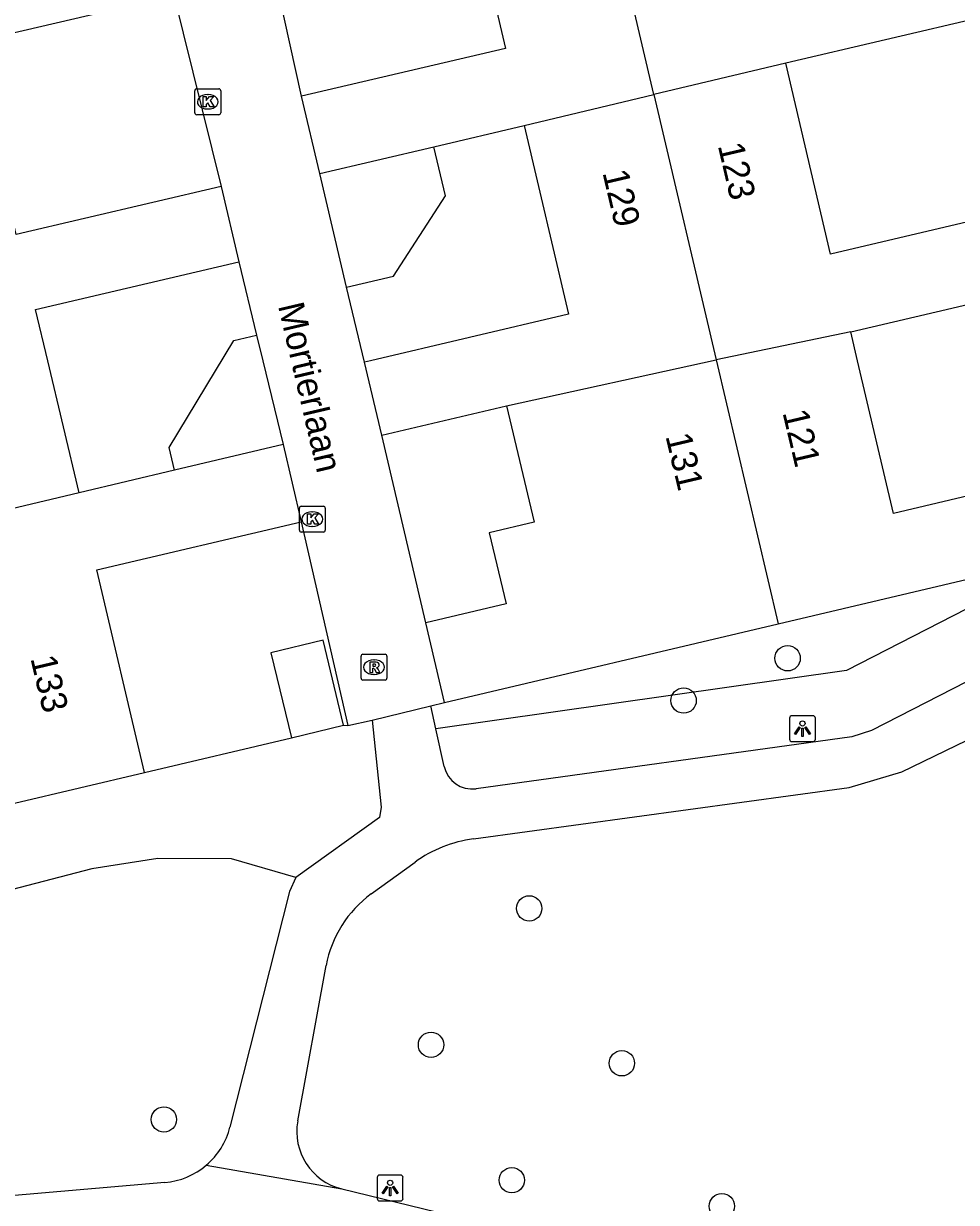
# Model space of a CAD drawing. Extents: x 162990 to 165007, y 383433 to 384336.
# Drawn here: x 164147.06 to 164183.06, y 383967.51 to 384013.01 of the extents above; entities that cross this region are included whole.
import ezdxf

# ---------------------------------------------------------------- set-up
doc = ezdxf.new("R2010")
doc.units = 0
for name, color, linetype in [('IMGEO_Boom', 7, 'Continuous'), ('IMGEO_Groenvoorziening', 7, 'Continuous'), ('IMGEO_Kolk', 7, 'Continuous'), ('IMGEO_Lichtpunt', 7, 'Continuous'), ('IMGEO_Muur', 7, 'Continuous'), ('IMGEO_Openbare_ruimte_label', 7, 'Continuous'), ('IMGEO_Pand', 7, 'Continuous'), ('IMGEO_Pand_nummerreeks', 7, 'Continuous'), ('IMGEO_Rioolput', 7, 'Continuous'), ('IMGEO_Voetpad_halfverhard', 7, 'Continuous'), ('IMGEO_Voetpad_open', 7, 'Continuous')]:
    doc.layers.add(name, color=color, linetype=linetype)

msp = doc.modelspace()

# ---------------------------------------------------------------- linework, layer by layer
at = {"layer": 'IMGEO_Boom'}
for centre in [(164176.542, 383988.515), (164172.528, 383986.882), (164166.571, 383978.86), (164162.781, 383973.596), (164170.146, 383972.882), (164152.474, 383970.712), (164165.899, 383968.368), (164174.005, 383967.366)]:
    msp.add_circle(centre, 0.489, dxfattribs=at)
at = {"layer": 'IMGEO_Groenvoorziening'}
for points in [[(164187.571, 383992.532), (164178.82, 383988.043), (164162.971, 383985.789)], [(164159.409, 383985.929), (164159.574, 383985.925)], [(164151.729, 383984.104), (164157.397, 383985.441)], [(164157.567, 383980.052), (164155.081, 383980.775), (164152.237, 383980.784), (164149.698, 383980.387), (164146.283, 383979.493), (164142.476, 383977.785), (164141.563, 383977.111), (164135.124, 383973.54)]]:
    msp.add_lwpolyline(points, dxfattribs=at)
at = {"layer": 'IMGEO_Kolk'}
for p, q in [((164153.664, 384009.57), (164153.664, 384010.422)), ((164153.739, 384010.496), (164154.591, 384010.496)), ((164154.152, 384010.276), (164154.177, 384010.276)), ((164154.665, 384010.422), (164154.665, 384009.57)), ((164154.591, 384009.496), (164153.739, 384009.496)), ((164154.175, 384009.716), (164154.15, 384009.716)), ((164157.775, 383994.385), (164158.627, 383994.385)), ((164157.7, 383993.459), (164157.7, 383994.311)), ((164158.188, 383994.165), (164158.213, 383994.165)), ((164158.701, 383994.311), (164158.701, 383993.459)), ((164158.211, 383993.605), (164158.186, 383993.605)), ((164158.627, 383993.385), (164157.775, 383993.385))]:
    msp.add_line(p, q, dxfattribs=at)
for points in [[(164153.664, 384009.57), (164153.664, 384010.422)], [(164153.739, 384010.496), (164154.591, 384010.496)], [(164154.665, 384010.422), (164154.665, 384009.57)], [(164153.985, 384010.196), (164154.108, 384010.196), (164154.108, 384010.045), (164154.238, 384010.196), (164154.402, 384010.196), (164154.256, 384010.045), (164154.409, 384009.796), (164154.257, 384009.796), (164154.172, 384009.96), (164154.108, 384009.893), (164154.108, 384009.796), (164153.985, 384009.796), (164153.985, 384010.196)], [(164154.591, 384009.496), (164153.739, 384009.496)], [(164157.775, 383994.385), (164158.627, 383994.385)], [(164157.7, 383993.459), (164157.7, 383994.311)], [(164158.021, 383994.085), (164158.144, 383994.085), (164158.144, 383993.934), (164158.274, 383994.085), (164158.438, 383994.085), (164158.292, 383993.934), (164158.445, 383993.685), (164158.293, 383993.685), (164158.208, 383993.849), (164158.144, 383993.782), (164158.144, 383993.685), (164158.021, 383993.685), (164158.021, 383994.085)], [(164158.701, 383994.311), (164158.701, 383993.459)], [(164158.627, 383993.385), (164157.775, 383993.385)]]:
    msp.add_lwpolyline(points, dxfattribs=at)
for centre, start, end in [((164153.741, 384010.42), 91.552, 178.448), ((164153.741, 384010.42), 91.552, 178.448), ((164154.589, 384010.42), 1.552, 88.448), ((164154.589, 384010.42), 1.552, 88.448), ((164153.741, 384009.572), 181.552, 268.448), ((164153.741, 384009.572), 181.552, 268.448), ((164154.589, 384009.572), 271.552, 358.448), ((164154.589, 384009.572), 271.552, 358.448), ((164157.777, 383994.309), 91.552, 178.448), ((164157.777, 383994.309), 91.552, 178.448), ((164158.625, 383994.309), 1.552, 88.448), ((164158.625, 383994.309), 1.552, 88.448), ((164157.777, 383993.461), 181.552, 268.448), ((164157.777, 383993.461), 181.552, 268.448), ((164158.625, 383993.461), 271.552, 358.448), ((164158.625, 383993.461), 271.552, 358.448)]:
    msp.add_arc(centre, 0.0765, start, end, dxfattribs=at)
for centre, major_axis, ratio, start_param, end_param in [((164154.151, 384009.996), (-0.387, 0.002), 0.722429, 4.712389, 7.853982), ((164154.176, 384009.996), (-0.39, 0.002), 0.717154, 1.570796, 4.712389), ((164158.187, 383993.885), (-0.387, 0.002), 0.722429, 4.712389, 7.853982), ((164158.212, 383993.885), (-0.39, 0.002), 0.717154, 1.570796, 4.712389)]:
    msp.add_ellipse(centre, major_axis=major_axis, ratio=ratio, start_param=start_param, end_param=end_param, dxfattribs=at)
at = {"layer": 'IMGEO_Lichtpunt'}
for p, q in [((164176.617, 383986.201), (164176.617, 383985.394)), ((164176.617, 383986.201), (164176.617, 383985.394)), ((164177.519, 383986.296), (164176.711, 383986.296)), ((164177.519, 383986.296), (164176.711, 383986.296)), ((164177.613, 383985.394), (164177.613, 383986.201)), ((164177.613, 383985.394), (164177.613, 383986.201)), ((164176.711, 383985.3), (164177.519, 383985.3)), ((164176.711, 383985.3), (164177.519, 383985.3)), ((164160.704, 383968.471), (164160.704, 383967.664)), ((164160.704, 383968.471), (164160.704, 383967.664)), ((164161.606, 383968.566), (164160.798, 383968.566)), ((164161.606, 383968.566), (164160.798, 383968.566)), ((164161.7, 383967.664), (164161.7, 383968.471)), ((164161.7, 383967.664), (164161.7, 383968.471)), ((164160.798, 383967.57), (164161.606, 383967.57)), ((164160.798, 383967.57), (164161.606, 383967.57))]:
    msp.add_line(p, q, dxfattribs=at)
for points in [[(164176.991, 383985.865), (164177.03, 383985.837), (164176.842, 383985.575), (164176.804, 383985.602), (164176.991, 383985.865)], [(164177.093, 383985.817), (164177.14, 383985.817), (164177.14, 383985.495), (164177.093, 383985.495), (164177.093, 383985.817)], [(164177.203, 383985.837), (164177.241, 383985.864), (164177.428, 383985.602), (164177.389, 383985.574), (164177.203, 383985.837)], [(164161.078, 383968.135), (164161.117, 383968.107), (164160.929, 383967.845), (164160.891, 383967.872), (164161.078, 383968.135)], [(164161.18, 383968.087), (164161.227, 383968.087), (164161.227, 383967.765), (164161.18, 383967.765), (164161.18, 383968.087)], [(164161.29, 383968.107), (164161.328, 383968.134), (164161.515, 383967.872), (164161.476, 383967.844), (164161.29, 383968.107)]]:
    msp.add_lwpolyline(points, dxfattribs=at)
for centre in [(164177.116, 383985.999), (164161.203, 383968.269)]:
    msp.add_circle(centre, 0.0994, dxfattribs=at)
for centre, start, end in [((164176.711, 383986.201), 90, 180), ((164176.711, 383986.201), 90, 180), ((164177.519, 383986.201), 0, 90), ((164177.519, 383986.201), 0, 90), ((164176.711, 383985.394), 180, 270), ((164176.711, 383985.394), 180, 270), ((164177.519, 383985.394), 270, 0), ((164177.519, 383985.394), 270, 360), ((164160.798, 383968.471), 90, 180), ((164160.798, 383968.471), 90, 180), ((164161.606, 383968.471), 0, 90), ((164161.606, 383968.471), 0, 90), ((164160.798, 383967.664), 180, 270), ((164160.798, 383967.664), 180, 270), ((164161.606, 383967.664), 270, 0), ((164161.606, 383967.664), 270, 360)]:
    msp.add_arc(centre, 0.0946, start, end, dxfattribs=at)
at = {"layer": 'IMGEO_Muur'}
for points in [[(164157.787, 384010.212), (164156.04, 384018.15), (164163.806, 384019.954)], [(164157.772, 383993.785), (164159.574, 383985.925)]]:
    msp.add_lwpolyline(points, dxfattribs=at)
at = {"layer": 'IMGEO_Pand'}
for points in [[(164171.382, 384010.272), (164168.83, 384021.131)], [(164163.806, 384019.954), (164165.657, 384012.056), (164157.787, 384010.212)], [(164146.776, 384004.87), (164145.038, 384012.285), (164152.853, 384014.116)], [(164184.16, 384013.289), (164176.468, 384011.485)], [(164176.468, 384011.485), (164171.382, 384010.272)], [(164185.906, 384005.923), (164178.195, 384004.116), (164176.468, 384011.485)], [(164166.38, 384009.078), (164171.382, 384010.272)], [(164171.382, 384010.272), (164173.788, 384000.033)], [(164158.486, 384007.229), (164157.787, 384010.212)], [(164166.38, 384009.078), (164168.087, 384001.791), (164160.447, 384000), (164160.212, 383999.945)], [(164162.892, 384008.261), (164166.38, 384009.078)], [(164158.486, 384007.229), (164162.892, 384008.261)], [(164159.526, 384002.839), (164161.34, 384003.269), (164163.335, 384006.369), (164162.892, 384008.261)], [(164159.526, 384002.839), (164158.486, 384007.229)], [(164154.68, 384006.721), (164146.776, 384004.87)], [(164154.68, 384006.721), (164155.362, 384003.812)], [(164149.209, 383994.905), (164147.995, 384000), (164147.524, 384001.976), (164155.362, 384003.812)], [(164178.976, 384001.116), (164186.613, 384002.905)], [(164152.886, 383995.773), (164152.679, 383996.648), (164155.172, 384000.776), (164156.046, 384000.988)], [(164156.046, 384000.988), (164156.286, 384000), (164157.071, 383996.76)], [(164178.976, 384001.116), (164173.788, 384000.033)], [(164188.341, 383995.929), (164180.627, 383994.109), (164179.239, 384000), (164178.976, 384001.116)], [(164160.881, 383997.125), (164160.212, 383999.945)], [(164165.7, 383998.262), (164173.788, 384000.033)], [(164173.788, 384000.033), (164176.182, 383989.844)], [(164160.881, 383997.125), (164165.7, 383998.262)], [(164165.7, 383998.262), (164166.761, 383993.765), (164165.03, 383993.356), (164165.677, 383990.617), (164162.577, 383989.885)], [(164157.071, 383996.76), (164152.886, 383995.773)], [(164157.071, 383996.76), (164157.772, 383993.785)], [(164152.886, 383995.773), (164149.209, 383994.905)], [(164149.209, 383994.905), (164144.157, 383993.701)], [(164151.729, 383984.104), (164149.884, 383991.924), (164157.772, 383993.785)], [(164176.182, 383989.844), (164187.571, 383992.532)], [(164163.304, 383986.805), (164162.577, 383989.885)], [(164163.304, 383986.805), (164176.182, 383989.844)], [(164159.409, 383985.929), (164158.614, 383989.21), (164156.602, 383988.722), (164157.397, 383985.441)], [(164157.397, 383985.441), (164159.409, 383985.929)], [(164146.71, 383982.92), (164151.729, 383984.104)]]:
    msp.add_lwpolyline(points, dxfattribs=at)
at = {"layer": 'IMGEO_Rioolput'}
for p, q in [((164160.081, 383987.744), (164160.081, 383988.596)), ((164160.156, 383988.67), (164161.008, 383988.67)), ((164160.569, 383988.45), (164160.594, 383988.45)), ((164161.082, 383988.596), (164161.082, 383987.744)), ((164161.008, 383987.67), (164160.156, 383987.67)), ((164160.592, 383987.89), (164160.567, 383987.89))]:
    msp.add_line(p, q, dxfattribs=at)
for points in [[(164160.081, 383987.744), (164160.081, 383988.596)], [(164160.156, 383988.67), (164161.008, 383988.67)], [(164161.082, 383988.596), (164161.082, 383987.744)], [(164160.67, 383988.368), (164160.418, 383988.37), (164160.418, 383987.97)], [(164160.418, 383987.97), (164160.542, 383987.97), (164160.542, 383988.132), (164160.553, 383988.132)], [(164160.596, 383988.289), (164160.542, 383988.289), (164160.542, 383988.208)], [(164160.542, 383988.208), (164160.594, 383988.208)], [(164160.6, 383988.103), (164160.671, 383987.97), (164160.811, 383987.97), (164160.746, 383988.096)], [(164161.008, 383987.67), (164160.156, 383987.67)]]:
    msp.add_lwpolyline(points, dxfattribs=at)
for centre, radius, start, end in [((164160.158, 383988.594), 0.0765, 91.552, 178.448), ((164160.158, 383988.594), 0.0765, 91.552, 178.448), ((164161.006, 383988.594), 0.0765, 1.552, 88.448), ((164161.006, 383988.594), 0.0765, 1.552, 88.448), ((164160.552, 383988.079), 0.0533, 26.0293, 88.6989), ((164160.578, 383988.397), 0.19, 274.7715, 282.9687), ((164160.602, 383988.193), 0.0964, 77.0061, 93.1865), ((164160.616, 383988.25), 0.0378, 276.6634, 79.6772), ((164160.669, 383988.258), 0.109, 350.3612, 89.416), ((164160.667, 383988.258), 0.112, 277.5842, 350.9817), ((164160.651, 383988.043), 0.108, 29.5134, 73.7905), ((164160.158, 383987.746), 0.0765, 181.552, 268.448), ((164160.158, 383987.746), 0.0765, 181.552, 268.448), ((164161.006, 383987.746), 0.0765, 271.552, 358.448), ((164161.006, 383987.746), 0.0765, 271.552, 358.448)]:
    msp.add_arc(centre, radius, start, end, dxfattribs=at)
for centre, major_axis, ratio, start_param, end_param in [((164160.568, 383988.17), (-0.387, 0.002), 0.722429, 4.712389, 7.853982), ((164160.593, 383988.17), (-0.39, 0.002), 0.717154, 1.570796, 4.712389)]:
    msp.add_ellipse(centre, major_axis=major_axis, ratio=ratio, start_param=start_param, end_param=end_param, dxfattribs=at)
at = {"layer": 'IMGEO_Voetpad_halfverhard'}
for points in [[(164188.696, 383990.299), (164179.773, 383985.722), (164179.014, 383985.483), (164164.52, 383983.48)], [(164164.416, 383981.541), (164178.92, 383983.52), (164180.945, 383984.134), (164187.664, 383987.387)], [(164162.971, 383985.789), (164162.775, 383986.685)], [(164160.504, 383986.121), (164160.857, 383982.761), (164160.789, 383982.372), (164157.567, 383980.052)], [(164163.288, 383984.34), (164162.971, 383985.789)], [(164160.474, 383979.416), (164162.164, 383980.645)], [(164157.567, 383980.052), (164157.317, 383979.515), (164155.023, 383970.415)], [(164157.638, 383970.656), (164158.734, 383976.651)], [(164159.337, 383968.037), (164171.84, 383964.982), (164172.749, 383964.863), (164173.662, 383964.945), (164192.407, 383968.721), (164193.559, 383969.275), (164199.894, 383974.594)], [(164154.11, 383968.948), (164159.337, 383968.037)], [(164152.516, 383968.282), (164141.789, 383967.352), (164140.621, 383967.251)]]:
    msp.add_lwpolyline(points, dxfattribs=at)
for centre, radius, start, end in [((164164.37, 383984.577), 1.107, 192.3662, 277.7997), ((164165.051, 383976.666), 4.916, 97.4244, 125.9677), ((164163.063, 383975.857), 4.401, 126.0323, 169.6037), ((164152.277, 383971.107), 2.832, 310.3425, 345.8646), ((164159.875, 383970.246), 2.274, 169.6242, 256.3205), ((164152.269, 383971.113), 2.842, 274.9797, 310.3723)]:
    msp.add_arc(centre, radius, start, end, dxfattribs=at)
at = {"layer": 'IMGEO_Voetpad_open'}
for points in [[(164157.787, 384010.212), (164156.04, 384018.15)], [(164152.853, 384014.116), (164154.68, 384006.721)], [(164155.362, 384003.812), (164156.046, 384000.988)], [(164160.212, 383999.945), (164159.526, 384002.839)], [(164162.577, 383989.885), (164160.881, 383997.125)], [(164157.772, 383993.785), (164159.574, 383985.925)], [(164160.504, 383986.121), (164162.775, 383986.685)], [(164162.775, 383986.685), (164163.304, 383986.805)], [(164159.574, 383985.925), (164160.504, 383986.121)]]:
    msp.add_lwpolyline(points, dxfattribs=at)

# ---------------------------------------------------------------- texts
at = {"layer": 'IMGEO_Openbare_ruimte_label'}
msp.add_text('Mortierlaan', height=1, rotation=283.1749, dxfattribs=at).set_placement((164156.873, 384002.127))
at = {"layer": 'IMGEO_Pand_nummerreeks'}
for s, rotation, p in [('123', 283.1863, (164173.844, 384008.306)), ('129', 283.184, (164169.393, 384007.262)), ('121', 283.2583, (164176.34, 383998.002)), ('131', 283.2793, (164171.824, 383997.094)), ('133', 283.2752, (164147.318, 383988.514))]:
    msp.add_text(s, height=1, rotation=rotation, dxfattribs=at).set_placement(p)

doc.saveas('drawing.dxf')
